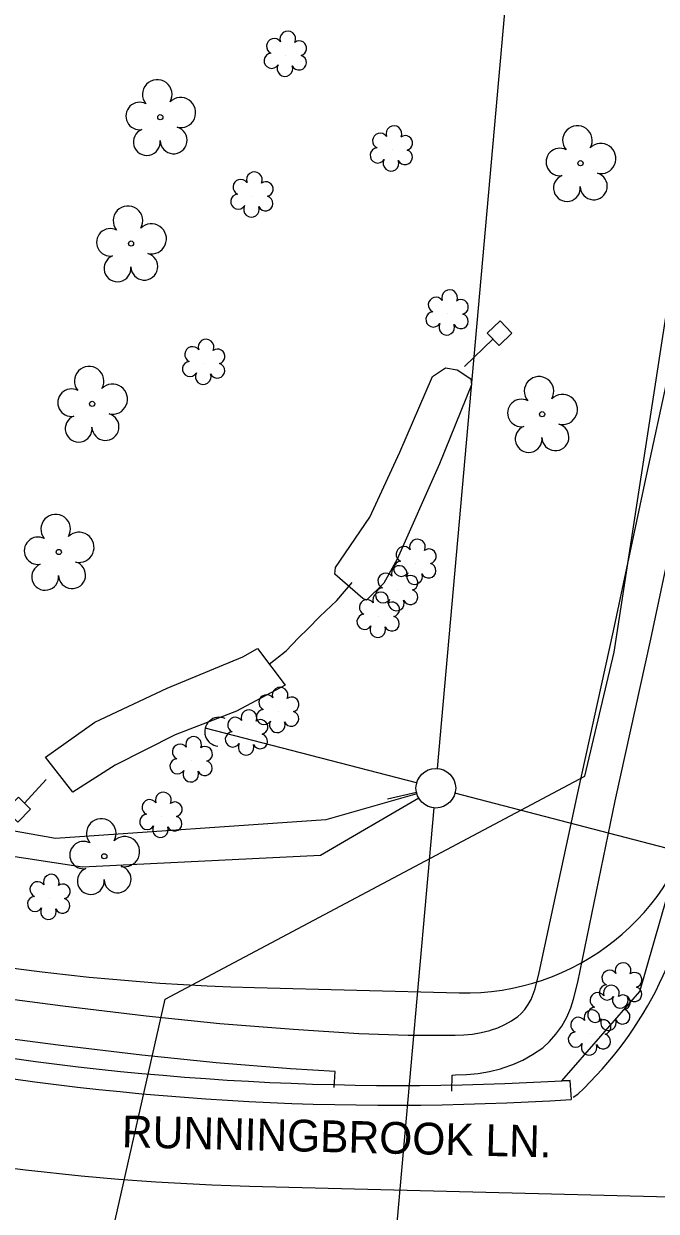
# Model space of a CAD drawing. Extents: x 1611576 to 1617186, y 899279 to 905462.
# Drawn here: x 1616524.3 to 1616603.9, y 901663 to 901812.5 of the extents above; entities that cross this region are included whole.
import ezdxf

# ---------------------------------------------------------------- set-up
doc = ezdxf.new("R2010")
doc.units = 0
for name, color, linetype in [('Default', 7, 'Continuous'), ('Exist Building', 7, 'Continuous'), ('Exist Horizontal Alignment', 7, 'Continuous'), ('Exist Right of Way Line', 7, 'Continuous'), ('Exist Roads Curbs', 7, 'Continuous'), ('Exist Roads EOP', 7, 'Continuous'), ('Exist Roads EOP Other', 7, 'Continuous'), ('Exist Roads EOP Text', 7, 'Continuous'), ('Exist Roads EOT', 7, 'Continuous'), ('Exist Vegetation Hedge Row', 7, 'Continuous'), ('Exist Vegetation Shrub CELL', 7, 'Continuous'), ('Exist Vegetation Tree CELL', 7, 'Continuous'), ('P Pole (Pow Co) CELL', 7, 'Continuous'), ('Prop 6 In Gas Line (B2)', 7, 'Continuous'), ('Prop OH Pow Lines', 7, 'Continuous'), ('Prop OH Pow Tel CATV Lines', 7, 'Continuous'), ('Prop UG Pow Cables', 7, 'Continuous')]:
    doc.layers.add(name, color=color, linetype=linetype)

msp = doc.modelspace()

# ---------------------------------------------------------------- linework, layer by layer
at = {"layer": 'Default'}
msp.add_line((1616573.69, 901715.71), (1616570.03, 901714.87), dxfattribs=at)
msp.add_circle((1616576.13, 901716.27), 2.5, dxfattribs=at)
at = {"layer": 'Exist Building'}
for points in [[(1616582.61, 901773.54), (1616584.21, 901775.1), (1616585.69, 901773.57), (1616584.09, 901772.01)], [(1616522, 901713.5), (1616523.6, 901715.13), (1616525.13, 901713.63), (1616523.53, 901712)]]:
    msp.add_lwpolyline(points, close=True, dxfattribs=at)
for points in [[(1616579.75, 901769.36), (1616583.32, 901772.8)], [(1616555.14, 901731.88), (1616557.29, 901733.55), (1616558.83, 901735.19), (1616560.02, 901736.34), (1616561.53, 901737.88), (1616563.69, 901739.91), (1616565.61, 901742.18)], [(1616527.08, 901717.36), (1616524.34, 901714.4)]]:
    msp.add_lwpolyline(points, dxfattribs=at)
at = {"layer": 'Exist Horizontal Alignment'}
msp.add_line((1616552.68, 901666.19), (1616629.52, 901664.2), dxfattribs=at)
msp.add_arc((1616560.48, 901967.64), 301.56, 239.9333, 268.5167, dxfattribs=at)
at = {"layer": 'Exist Right of Way Line'}
msp.add_line((1616553.32, 901691.18), (1616579.08, 901690.51), dxfattribs=at)
for centre, radius, start, end in [((1616579.86, 901720.5), 30, 268.5167, 348.8194), ((1616560.48, 901967.64), 276.56, 248.7655, 268.5167), ((1616560.48, 901967.64), 326.56, 246.2087, 268.5167)]:
    msp.add_arc(centre, radius, start, end, dxfattribs=at)
at = {"layer": 'Exist Roads Curbs'}
msp.add_ellipse((1616573.1, 902027.68), major_axis=(332.83, 110.98), ratio=0.993612, start_param=4.203204, end_param=4.448986, dxfattribs=at)
msp.add_spline([(1616576.44, 901651.14), (1616560.36, 901651.87), (1616541.57, 901653.2), (1616514.26, 901656.47), (1616480.87, 901662.8), (1616452.55, 901670.88), (1616427.97, 901679.5)], degree=3, dxfattribs=at)
at = {"layer": 'Exist Roads EOP'}
for p, q in [((1616601.81, 901690.68), (1616606.99, 901708.78)), ((1616592.01, 901679.45), (1616601.81, 901690.68)), ((1616593.04, 901679.48), (1616592.01, 901679.45)), ((1616593.19, 901677.09), (1616593.04, 901679.48))]:
    msp.add_line(p, q, dxfattribs=at)
msp.add_ellipse((1616571.82, 902020.2), major_axis=(313.25, 144.66), ratio=0.995767, start_param=4.092093, end_param=4.343375, dxfattribs=at)
msp.add_spline([(1616600.7, 901615.07), (1616596.49, 901640.71), (1616577.82, 901651.88), (1616577.76, 901653.58), (1616560.38, 901654.4), (1616541.66, 901655.74), (1616514.62, 901658.97), (1616481.57, 901665.46), (1616453.29, 901673.28), (1616429.01, 901681.85), (1616427.56, 901682.36), (1616413.54, 901687.44), (1616400.43, 901690.54), (1616382.85, 901691.64), (1616359.81, 901688.16), (1616349.76, 901685.26), (1616334.54, 901681.3), (1616320.23, 901678.77)], degree=3, dxfattribs=at)
at = {"layer": 'Exist Roads EOP Other'}
for points in [[(1616517.32, 901690.42), (1616529.2, 901688.88), (1616539.68, 901687.62), (1616548.94, 901686.66), (1616558.2, 901685.95), (1616566.42, 901685.4), (1616572.64, 901685.18), (1616578.48, 901685.18), (1616578.55, 901685.17), (1616579.66, 901685.21), (1616580.76, 901685.31), (1616581.84, 901685.5), (1616582.91, 901685.77), (1616583.01, 901685.8), (1616583.93, 901686.12), (1616584.81, 901686.52), (1616585.66, 901686.99), (1616586.46, 901687.53), (1616586.84, 901687.88), (1616587.33, 901688.43), (1616587.76, 901689.02), (1616588.12, 901689.66), (1616588.4, 901690.33), (1616588.62, 901691.03), (1616589.13, 901693.08), (1616594.02, 901715.68), (1616598.5, 901736.07), (1616602.69, 901755.79), (1616607.96, 901780.12)], [(1616578.16, 901678.11), (1616578.19, 901680.14), (1616578.61, 901680.17), (1616579.99, 901680.21), (1616581.44, 901680.36), (1616582.88, 901680.6), (1616584.26, 901680.95), (1616584.6, 901681.05), (1616585.81, 901681.48), (1616587.07, 901682.05), (1616588.28, 901682.73), (1616589.58, 901683.6), (1616590.42, 901684.37), (1616591.24, 901685.29), (1616591.99, 901686.33), (1616592.62, 901687.44), (1616593.12, 901688.62), (1616593.45, 901689.7), (1616593.99, 901691.86), (1616598.71, 901714.66), (1616603.19, 901735.05), (1616607.38, 901754.79)], [(1616563.33, 901678.6), (1616563.47, 901680.59), (1616557.84, 901680.96), (1616548.49, 901681.68), (1616539.13, 901682.65), (1616528.58, 901683.92), (1616516.64, 901685.47), (1616506.62, 901686.89)]]:
    msp.add_lwpolyline(points, dxfattribs=at)
at = {"layer": 'Exist Roads EOT'}
msp.add_line((1616593.41, 901677.36), (1616593.99, 901677.75), dxfattribs=at)
msp.add_ellipse((1616561.86, 901712.27), major_axis=(4.78, 46.93), ratio=0.999551, start_param=3.993091, end_param=4.732604, dxfattribs=at)
at = {"layer": 'Exist Vegetation Hedge Row'}
for points in [[(1616576.61, 901757.09), (1616571.26, 901745.11), (1616569.57, 901742.06), (1616567.41, 901739.93), (1616566.94, 901740.14), (1616563.4, 901743.21), (1616563.51, 901744.05), (1616567.81, 901750.37), (1616571.61, 901758.59), (1616575.69, 901768.08), (1616577.35, 901769.17), (1616578.81, 901768.92), (1616580.55, 901767.8), (1616580.6, 901767.04), (1616576.61, 901757.09)], [(1616533.21, 901724.58), (1616542.32, 901728.86), (1616551.83, 901732.81), (1616553.67, 901733.87), (1616557.15, 901729.23), (1616551.03, 901725.98), (1616543.3, 901723), (1616535.75, 901719.15), (1616530.45, 901715.77), (1616527.01, 901720.18), (1616533.21, 901724.58)]]:
    msp.add_lwpolyline(points, dxfattribs=at)
at = {"layer": 'Exist Vegetation Shrub CELL'}
for p, q in [((1616557.26, 901808.54), (1616557.26, 901808.54)), ((1616570.62, 901796.63), (1616570.62, 901796.63)), ((1616553.06, 901790.81), (1616553.06, 901790.81)), ((1616577.63, 901775.98), (1616577.63, 901775.98)), ((1616546.98, 901769.75), (1616546.98, 901769.75)), ((1616573.58, 901744.59), (1616573.58, 901744.59)), ((1616571.29, 901741.25), (1616571.29, 901741.25)), ((1616568.95, 901737.92), (1616568.95, 901737.92)), ((1616556.3, 901725.94), (1616556.3, 901725.94)), ((1616552.38, 901723.1), (1616552.38, 901723.1)), ((1616545.41, 901719.73), (1616545.41, 901719.73)), ((1616541.6, 901712.74), (1616541.6, 901712.74)), ((1616527.49, 901702.4), (1616527.49, 901702.4)), ((1616599.48, 901691.27), (1616599.48, 901691.27)), ((1616597.99, 901688.44), (1616597.99, 901688.44)), ((1616595.55, 901685.33), (1616595.55, 901685.33))]:
    msp.add_line(p, q, dxfattribs=at)
for centre, radius, start, end in [((1616557.49, 901810.58), 0.99, 334.8391, 200.4717), ((1616555.78, 901809.67), 0.968, 35.8908, 245.4216), ((1616558.94, 901809.41), 0.929, 284.4567, 126.0861), ((1616555.46, 901807.84), 0.955, 95.1099, 327.9534), ((1616558.9, 901807.61), 0.937, 204.9913, 73.4601), ((1616557.14, 901806.86), 0.984, 151.2797, 21.387), ((1616570.85, 901798.67), 0.99, 334.8391, 200.4717), ((1616569.13, 901797.75), 0.968, 35.8908, 245.4216), ((1616572.29, 901797.49), 0.929, 284.4567, 126.0861), ((1616568.82, 901795.92), 0.955, 95.1099, 327.9534), ((1616572.25, 901795.7), 0.937, 204.9913, 73.4601), ((1616570.49, 901794.94), 0.984, 151.2797, 21.387), ((1616551.57, 901791.94), 0.968, 35.8908, 245.4216), ((1616553.29, 901792.85), 0.99, 334.8391, 200.4717), ((1616554.73, 901791.68), 0.929, 284.4567, 126.0861), ((1616551.26, 901790.11), 0.955, 95.1099, 327.9534), ((1616554.69, 901789.88), 0.937, 204.9913, 73.4601), ((1616552.93, 901789.13), 0.984, 151.2797, 21.387), ((1616576.15, 901777.11), 0.968, 35.8908, 245.4216), ((1616577.86, 901778.02), 0.99, 334.8391, 200.4717), ((1616579.3, 901776.85), 0.929, 284.4567, 126.0861), ((1616575.83, 901775.28), 0.955, 95.1099, 327.9534), ((1616579.27, 901775.05), 0.937, 204.9913, 73.4601), ((1616577.5, 901774.3), 0.984, 151.2797, 21.387), ((1616547.21, 901771.8), 0.99, 334.8391, 200.4717), ((1616545.5, 901770.88), 0.968, 35.8908, 245.4216), ((1616548.65, 901770.62), 0.929, 284.4567, 126.0861), ((1616545.18, 901769.05), 0.955, 95.1099, 327.9534), ((1616548.62, 901768.83), 0.937, 204.9913, 73.4601), ((1616546.85, 901768.07), 0.984, 151.2797, 21.387), ((1616572.1, 901745.72), 0.968, 35.8908, 245.4216), ((1616573.81, 901746.63), 0.99, 334.8391, 200.4717), ((1616575.25, 901745.46), 0.929, 284.4567, 126.0861), ((1616571.52, 901743.29), 0.99, 334.8391, 200.4717), ((1616571.78, 901743.89), 0.955, 95.1099, 327.9534), ((1616575.21, 901743.66), 0.937, 204.9913, 73.4601), ((1616569.81, 901742.38), 0.968, 35.8908, 245.4216), ((1616572.96, 901742.12), 0.929, 284.4567, 126.0861), ((1616573.45, 901742.91), 0.984, 151.2797, 21.387), ((1616569.18, 901739.96), 0.99, 334.8391, 200.4717), ((1616569.49, 901740.55), 0.955, 95.1099, 327.9534), ((1616572.93, 901740.33), 0.937, 204.9913, 73.4601), ((1616567.47, 901739.04), 0.968, 35.8908, 245.4216), ((1616570.62, 901738.78), 0.929, 284.4567, 126.0861), ((1616571.16, 901739.57), 0.984, 151.2797, 21.387), ((1616567.15, 901737.21), 0.955, 95.1099, 327.9534), ((1616570.59, 901736.99), 0.937, 204.9913, 73.4601), ((1616568.82, 901736.23), 0.984, 151.2797, 21.387), ((1616556.53, 901727.98), 0.99, 334.8391, 200.4717), ((1616554.82, 901727.06), 0.968, 35.8908, 245.4216), ((1616557.97, 901726.81), 0.929, 284.4567, 126.0861), ((1616552.61, 901725.14), 0.99, 334.8391, 200.4717), ((1616554.5, 901725.23), 0.955, 95.1099, 327.9534), ((1616557.94, 901725.01), 0.937, 204.9913, 73.4601), ((1616550.9, 901724.23), 0.968, 35.8908, 245.4216), ((1616554.05, 901723.97), 0.929, 284.4567, 126.0861), ((1616556.17, 901724.25), 0.984, 151.2797, 21.387), ((1616545.64, 901721.77), 0.99, 334.8391, 200.4717), ((1616550.58, 901722.4), 0.955, 95.1099, 327.9534), ((1616554.02, 901722.17), 0.937, 204.9913, 73.4601), ((1616543.93, 901720.85), 0.968, 35.8908, 245.4216), ((1616547.08, 901720.59), 0.929, 284.4567, 126.0861), ((1616552.25, 901721.42), 0.984, 151.2797, 21.387), ((1616543.61, 901719.02), 0.955, 95.1099, 327.9534), ((1616547.05, 901718.8), 0.937, 204.9913, 73.4601), ((1616545.28, 901718.04), 0.984, 151.2797, 21.387), ((1616541.83, 901714.78), 0.99, 334.8391, 200.4717), ((1616540.12, 901713.86), 0.968, 35.8908, 245.4216), ((1616543.27, 901713.61), 0.929, 284.4567, 126.0861), ((1616539.8, 901712.03), 0.955, 95.1099, 327.9534), ((1616543.24, 901711.81), 0.937, 204.9913, 73.4601), ((1616541.47, 901711.05), 0.984, 151.2797, 21.387), ((1616527.72, 901704.44), 0.99, 334.8391, 200.4717), ((1616526.01, 901703.53), 0.968, 35.8908, 245.4216), ((1616529.17, 901703.27), 0.929, 284.4567, 126.0861), ((1616525.69, 901701.7), 0.955, 95.1099, 327.9534), ((1616529.13, 901701.47), 0.937, 204.9913, 73.4601), ((1616527.37, 901700.72), 0.984, 151.2797, 21.387), ((1616599.71, 901693.31), 0.99, 334.8391, 200.4717), ((1616598, 901692.39), 0.968, 35.8908, 245.4216), ((1616601.15, 901692.14), 0.929, 284.4567, 126.0861), ((1616597.68, 901690.56), 0.955, 95.1099, 327.9534), ((1616598.22, 901690.48), 0.99, 334.8391, 200.4717), ((1616596.51, 901689.57), 0.968, 35.8908, 245.4216), ((1616599.35, 901689.58), 0.984, 151.2797, 21.387), ((1616599.67, 901689.31), 0.929, 284.4567, 126.0861), ((1616601.12, 901690.34), 0.937, 204.9913, 73.4601), ((1616595.78, 901687.37), 0.99, 334.8391, 200.4717), ((1616596.19, 901687.74), 0.955, 95.1099, 327.9534), ((1616599.63, 901687.51), 0.937, 204.9913, 73.4601), ((1616594.07, 901686.46), 0.968, 35.8908, 245.4216), ((1616597.22, 901686.2), 0.929, 284.4567, 126.0861), ((1616597.86, 901686.76), 0.984, 151.2797, 21.387), ((1616593.75, 901684.62), 0.955, 95.1099, 327.9534), ((1616597.19, 901684.4), 0.937, 204.9913, 73.4601), ((1616595.42, 901683.64), 0.984, 151.2797, 21.387)]:
    msp.add_arc(centre, radius, start, end, dxfattribs=at)
at = {"layer": 'Exist Vegetation Tree CELL'}
for p, q in [((1616541.45, 901800.73), (1616541.45, 901800.73)), ((1616594.34, 901794.94), (1616594.34, 901794.94)), ((1616537.77, 901784.83), (1616537.77, 901784.83)), ((1616532.87, 901764.65), (1616532.87, 901764.65)), ((1616589.51, 901763.35), (1616589.51, 901763.35)), ((1616528.67, 901746), (1616528.67, 901746)), ((1616534.4, 901707.7), (1616534.4, 901707.7))]:
    msp.add_line(p, q, dxfattribs=at)
for centre in [(1616541.45, 901800.73), (1616594.34, 901794.94), (1616537.77, 901784.83), (1616532.87, 901764.65), (1616589.51, 901763.35), (1616528.67, 901746), (1616534.4, 901707.7)]:
    msp.add_circle(centre, 0.326, dxfattribs=at)
for centre, radius, start, end in [((1616541.07, 901803.6), 1.86, 330.1651, 219.7134), ((1616538.85, 901800.88), 1.73, 62.6636, 279.3457), ((1616544, 901801.32), 1.9, 257.1011, 134.1999), ((1616539.75, 901797.61), 1.69, 111.5671, 6.231), ((1616543.13, 901797.83), 1.7, 181.2822, 74.56), ((1616593.95, 901797.81), 1.86, 330.1651, 219.7134), ((1616596.89, 901795.53), 1.9, 257.1011, 134.1999), ((1616591.73, 901795.09), 1.73, 62.6636, 279.3457), ((1616592.63, 901791.82), 1.69, 111.5671, 6.231), ((1616596.01, 901792.04), 1.7, 181.2822, 74.56), ((1616537.38, 901787.7), 1.86, 330.1651, 219.7134), ((1616540.32, 901785.42), 1.9, 257.1011, 134.1999), ((1616535.16, 901784.98), 1.73, 62.6636, 279.3457), ((1616536.06, 901781.71), 1.69, 111.5671, 6.231), ((1616539.44, 901781.93), 1.7, 181.2822, 74.56), ((1616532.49, 901767.52), 1.86, 330.1651, 219.7134), ((1616589.12, 901766.23), 1.86, 330.1651, 219.7134), ((1616530.27, 901764.8), 1.73, 62.6636, 279.3457), ((1616535.42, 901765.24), 1.9, 257.1011, 134.1999), ((1616586.9, 901763.51), 1.73, 62.6636, 279.3457), ((1616592.06, 901763.94), 1.9, 257.1011, 134.1999), ((1616531.17, 901761.53), 1.69, 111.5671, 6.231), ((1616534.55, 901761.75), 1.7, 181.2822, 74.56), ((1616587.81, 901760.23), 1.69, 111.5671, 6.231), ((1616591.18, 901760.46), 1.7, 181.2822, 74.56), ((1616528.28, 901748.88), 1.86, 330.1651, 219.7134), ((1616531.21, 901746.59), 1.9, 257.1011, 134.1999), ((1616526.06, 901746.16), 1.73, 62.6636, 279.3457), ((1616526.96, 901742.88), 1.69, 111.5671, 6.231), ((1616530.34, 901743.1), 1.7, 181.2822, 74.56), ((1616534.02, 901710.57), 1.86, 330.1651, 219.7134), ((1616531.79, 901707.85), 1.73, 62.6636, 279.3457), ((1616536.95, 901708.28), 1.9, 257.1011, 134.1999), ((1616536.07, 901704.8), 1.7, 181.2822, 74.56), ((1616532.7, 901704.58), 1.69, 111.5671, 6.231)]:
    msp.add_arc(centre, radius, start, end, dxfattribs=at)
at = {"layer": 'P Pole (Pow Co) CELL'}
msp.add_line((1616573.71, 901716.93), (1616547.1, 901723.82), dxfattribs=at)
msp.add_arc((1616548.86, 901723.38), 1.82, 65.7075, 265.2938, dxfattribs=at)
at = {"layer": 'Prop 6 In Gas Line (B2)'}
for p, q in [((1616598.59, 901733.41), (1616606.82, 901786.74)), ((1616594.89, 901717.77), (1616598.59, 901733.41)), ((1616542.06, 901689.72), (1616594.89, 901717.77)), ((1616526.79, 901622.2), (1616542.06, 901689.72))]:
    msp.add_line(p, q, dxfattribs=at)
at = {"layer": 'Prop OH Pow Lines'}
msp.add_line((1616680.97, 901688.97), (1616578.54, 901715.64), dxfattribs=at)
at = {"layer": 'Prop OH Pow Tel CATV Lines'}
for p, q in [((1616576.35, 901718.76), (1616588.58, 901856.51)), ((1616560.84, 901544.16), (1616575.9, 901713.78))]:
    msp.add_line(p, q, dxfattribs=at)
at = {"layer": 'Prop UG Pow Cables'}
for p, q in [((1616528.25, 901709.92), (1616490.58, 901716.77)), ((1616573.72, 901715.58), (1616562.27, 901712.27)), ((1616573.97, 901715.01), (1616561.6, 901707.81)), ((1616531.64, 901706.33), (1616489.99, 901712.68)), ((1616562.27, 901712.27), (1616528.25, 901709.92)), ((1616561.6, 901707.81), (1616531.64, 901706.33))]:
    msp.add_line(p, q, dxfattribs=at)

# ---------------------------------------------------------------- texts
at = {"layer": 'Exist Roads EOP Text'}
msp.add_text('RUNNINGBROOK LN.', height=4, rotation=358.628, dxfattribs=at).set_placement((1616536.58, 901671.08))

doc.saveas('drawing.dxf')
